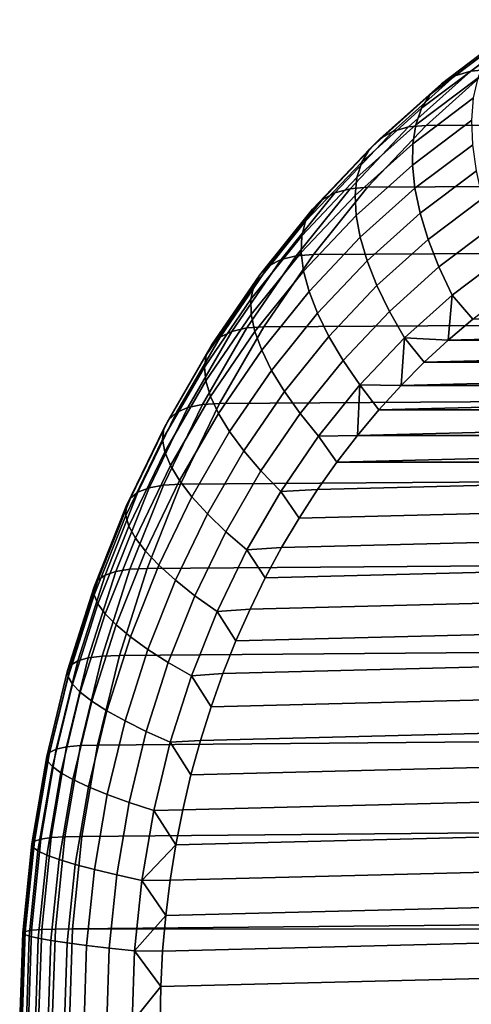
# Model space of a CAD drawing. Header units: metres. Extents: x -240 to 45, y -77 to 27.
# Tile 612 of 656: x -17.57 to -16.39, y -69.4 to -66.85. Entities that reach past the tile are written whole.
import ezdxf

# ---------------------------------------------------------------- set-up
doc = ezdxf.new("R2010")
doc.units = ezdxf.units.M
doc.layers.add('solid_102011X2', color=7, linetype='CONTINUOUS')

msp = doc.modelspace()

# ---------------------------------------------------------------- linework, layer by layer
at = {"layer": 'solid_102011X2'}
for points in [[(-16.437424, -66.997375, 153.830444), (-16.267303, -66.869102, 153.940918), (-16.225334, -66.856178, 153.862579), (-16.396307, -66.985092, 153.751556)], [(-16.396307, -66.985092, 153.751556), (-16.225334, -66.856178, 153.862579), (-16.179193, -66.851921, 153.787018), (-16.350445, -66.981049, 153.675812)], [(-16.501518, -67.045959, 153.990707), (-16.33477, -66.920235, 154.098999), (-16.303936, -66.890549, 154.02005), (-16.472643, -67.017754, 153.910492)], [(-16.472643, -67.017754, 153.910492), (-16.303936, -66.890549, 154.02005), (-16.267303, -66.869102, 153.940918), (-16.437424, -66.997375, 153.830444)], [(-16.512426, -67.126183, 153.570618), (-16.350445, -66.981049, 153.675812), (7.462512, -66.890572, 117.262604), (7.306631, -67.021736, 117.141556)], [(-16.523689, -67.08165, 154.070084), (-16.359415, -66.957787, 154.176758), (-16.33477, -66.920235, 154.098999), (-16.501518, -67.045959, 153.990707)], [(-16.538874, -67.124367, 154.147598), (-16.377562, -67.002739, 154.25235), (-16.359415, -66.957787, 154.176758), (-16.523689, -67.08165, 154.070084)], [(-16.598335, -67.141556, 153.725937), (-16.437424, -66.997375, 153.830444), (-16.396307, -66.985092, 153.751556), (-16.558023, -67.12999, 153.64653)], [(-16.558023, -67.12999, 153.64653), (-16.396307, -66.985092, 153.751556), (-16.350445, -66.981049, 153.675812), (-16.512426, -67.126183, 153.570618)], [(-16.659243, -67.187279, 153.88829), (-16.501518, -67.045959, 153.990707), (-16.472643, -67.017754, 153.910492), (-16.632217, -67.160728, 153.80687)], [(-16.632217, -67.160728, 153.80687), (-16.472643, -67.017754, 153.910492), (-16.437424, -66.997375, 153.830444), (-16.598335, -67.141556, 153.725937)], [(-16.546881, -67.173569, 154.22229), (-16.388983, -67.05452, 154.324829), (-16.377562, -67.002739, 154.25235), (-16.538874, -67.124367, 154.147598)], [(-16.664089, -67.286392, 153.472122), (-16.512426, -67.126183, 153.570618), (7.306631, -67.021736, 117.141556), (7.160315, -67.168091, 117.025642)], [(-16.679071, -67.220871, 153.969177), (-16.523689, -67.08165, 154.070084), (-16.501518, -67.045959, 153.990707), (-16.659243, -67.187279, 153.88829)], [(-16.547611, -67.228645, 154.293213), (-16.393534, -67.112473, 154.39328), (-16.388983, -67.05452, 154.324829), (-16.546881, -67.173569, 154.22229)], [(-16.691452, -67.261078, 154.048508), (-16.538874, -67.124367, 154.147598), (-16.523689, -67.08165, 154.070084), (-16.679071, -67.220871, 153.969177)], [(-16.541054, -67.288902, 154.359482), (-16.391155, -67.17588, 154.456833), (-16.393534, -67.112473, 154.39328), (-16.547611, -67.228645, 154.293213)], [(-16.781624, -67.318558, 153.709839), (-16.632217, -67.160728, 153.80687), (-16.598335, -67.141556, 153.725937), (-16.748995, -67.300697, 153.628098)], [(-16.748995, -67.300697, 153.628098), (-16.598335, -67.141556, 153.725937), (-16.558023, -67.12999, 153.64653), (-16.709438, -67.289932, 153.548203)], [(-16.709438, -67.289932, 153.548203), (-16.558023, -67.12999, 153.64653), (-16.512426, -67.126183, 153.570618), (-16.664089, -67.286392, 153.472122)], [(-16.696232, -67.307388, 154.125305), (-16.546881, -67.173569, 154.22229), (-16.538874, -67.124367, 154.147598), (-16.691452, -67.261078, 154.048508)], [(-16.806917, -67.343277, 153.792389), (-16.659243, -67.187279, 153.88829), (-16.632217, -67.160728, 153.80687), (-16.781624, -67.318558, 153.709839)], [(-16.804449, -67.460632, 153.380981), (-16.664089, -67.286392, 153.472122), (7.160315, -67.168091, 117.025642), (7.024324, -67.32872, 116.915863)], [(-16.824554, -67.37455, 153.874695), (-16.679071, -67.220871, 153.969177), (-16.659243, -67.187279, 153.88829), (-16.806917, -67.343277, 153.792389)], [(-16.693348, -67.35923, 154.198578), (-16.547611, -67.228645, 154.293213), (-16.546881, -67.173569, 154.22229), (-16.696232, -67.307388, 154.125305)], [(-16.527292, -67.353569, 154.420242), (-16.38188, -67.243927, 154.514679), (-16.391155, -67.17588, 154.456833), (-16.541054, -67.288902, 154.359482)], [(-16.834312, -67.411987, 153.955734), (-16.691452, -67.261078, 154.048508), (-16.679071, -67.220871, 153.969177), (-16.824554, -67.37455, 153.874695)], [(-16.682838, -67.415939, 154.26741), (-16.541054, -67.288902, 154.359482), (-16.547611, -67.228645, 154.293213), (-16.693348, -67.35923, 154.198578)], [(-16.506498, -67.421844, 154.474762), (-16.365822, -67.315773, 154.566116), (-16.38188, -67.243927, 154.514679), (-16.527292, -67.353569, 154.420242)], [(-16.836069, -67.455109, 154.034485), (-16.696232, -67.307388, 154.125305), (-16.691452, -67.261078, 154.048508), (-16.834312, -67.411987, 153.955734)], [(-16.888426, -67.473785, 153.537552), (-16.748995, -67.300697, 153.628098), (-16.709438, -67.289932, 153.548203), (-16.849567, -67.46389, 153.457199)], [(-16.849567, -67.46389, 153.457199), (-16.709438, -67.289932, 153.548203), (-16.664089, -67.286392, 153.472122), (-16.804449, -67.460632, 153.380981)], [(-16.664833, -67.476807, 154.330933), (-16.527292, -67.353569, 154.420242), (-16.541054, -67.288902, 154.359482), (-16.682838, -67.415939, 154.26741)], [(-16.943586, -67.512939, 153.703629), (-16.806917, -67.343277, 153.792389), (-16.781624, -67.318558, 153.709839), (-16.919897, -67.490204, 153.620041)], [(-16.919897, -67.490204, 153.620041), (-16.781624, -67.318558, 153.709839), (-16.748995, -67.300697, 153.628098), (-16.888426, -67.473785, 153.537552)], [(-16.829802, -67.503372, 154.109955), (-16.693348, -67.35923, 154.198578), (-16.696232, -67.307388, 154.125305), (-16.836069, -67.455109, 154.034485)], [(-16.478937, -67.492859, 154.522308), (-16.343185, -67.390503, 154.610474), (-16.365822, -67.315773, 154.566116), (-16.506498, -67.421844, 154.474762)], [(-16.959194, -67.541695, 153.787262), (-16.824554, -67.37455, 153.874695), (-16.806917, -67.343277, 153.792389), (-16.943586, -67.512939, 153.703629)], [(-16.932594, -67.647774, 153.29776), (-16.804449, -67.460632, 153.380981), (7.024324, -67.32872, 116.915863), (6.899422, -67.502571, 116.813271)], [(-16.966524, -67.576111, 153.869873), (-16.834312, -67.411987, 153.955734), (-16.824554, -67.37455, 153.874695), (-16.959194, -67.541695, 153.787262)], [(-16.81559, -67.556175, 154.181198), (-16.682838, -67.415939, 154.26741), (-16.693348, -67.35923, 154.198578), (-16.829802, -67.503372, 154.109955)], [(-16.639563, -67.541069, 154.388351), (-16.506498, -67.421844, 154.474762), (-16.527292, -67.353569, 154.420242), (-16.664833, -67.476807, 154.330933)], [(-16.444954, -67.56572, 154.562332), (-16.314257, -67.467171, 154.647202), (-16.343185, -67.390503, 154.610474), (-16.478937, -67.492859, 154.522308)], [(-16.965483, -67.615761, 153.950439), (-16.836069, -67.455109, 154.034485), (-16.834312, -67.411987, 153.955734), (-16.966524, -67.576111, 153.869873)], [(-16.793613, -67.612846, 154.247299), (-16.664833, -67.476807, 154.330933), (-16.682838, -67.415939, 154.26741), (-16.81559, -67.556175, 154.181198)], [(-16.607342, -67.60791, 154.438934), (-16.478937, -67.492859, 154.522308), (-16.506498, -67.421844, 154.474762), (-16.639563, -67.541069, 154.388351)], [(-17.046139, -67.674568, 153.538055), (-16.919897, -67.490204, 153.620041), (-16.888426, -67.473785, 153.537552), (-17.015724, -67.659691, 153.45488)], [(-17.015724, -67.659691, 153.45488), (-16.888426, -67.473785, 153.537552), (-16.849567, -67.46389, 153.457199), (-16.977503, -67.650726, 153.374115)], [(-16.977503, -67.650726, 153.374115), (-16.849567, -67.46389, 153.457199), (-16.804449, -67.460632, 153.380981), (-16.932594, -67.647774, 153.29776)], [(-16.956085, -67.660141, 154.027954), (-16.829802, -67.503372, 154.109955), (-16.836069, -67.455109, 154.034485), (-16.965483, -67.615761, 153.950439)], [(-16.764147, -67.672676, 154.307434), (-16.639563, -67.541069, 154.388351), (-16.664833, -67.476807, 154.330933), (-16.793613, -67.612846, 154.247299)], [(-16.314257, -67.467171, 154.647202), (-16.444954, -67.56572, 154.562332), (-16.391289, -67.628242, 154.60318), (-16.325409, -67.577461, 154.645966)], [(-17.068363, -67.69516, 153.622604), (-16.943586, -67.512939, 153.703629), (-16.919897, -67.490204, 153.620041), (-17.046139, -67.674568, 153.538055)], [(-17.047695, -67.846603, 153.223007), (-16.932594, -67.647774, 153.29776), (6.899422, -67.502571, 116.813271), (6.786252, -67.688431, 116.718826)], [(-16.568579, -67.676483, 154.48204), (-16.444954, -67.56572, 154.562332), (-16.478937, -67.492859, 154.522308), (-16.607342, -67.60791, 154.438934)], [(-17.082119, -67.721207, 153.707428), (-16.959194, -67.541695, 153.787262), (-16.943586, -67.512939, 153.703629), (-17.068363, -67.69516, 153.622604)], [(-16.938448, -67.708687, 154.10141), (-16.81559, -67.556175, 154.181198), (-16.829802, -67.503372, 154.109955), (-16.956085, -67.660141, 154.027954)], [(-17.087231, -67.752388, 153.791489), (-16.966524, -67.576111, 153.869873), (-16.959194, -67.541695, 153.787262), (-17.082119, -67.721207, 153.707428)], [(-16.727564, -67.734909, 154.360855), (-16.607342, -67.60791, 154.438934), (-16.639563, -67.541069, 154.388351), (-16.764147, -67.672676, 154.307434)], [(-17.083635, -67.788307, 153.873718), (-16.965483, -67.615761, 153.950439), (-16.966524, -67.576111, 153.869873), (-17.087231, -67.752388, 153.791489)], [(-16.912794, -67.760796, 154.169907), (-16.793613, -67.612846, 154.247299), (-16.81559, -67.556175, 154.181198), (-16.938448, -67.708687, 154.10141)], [(-16.568579, -67.676483, 154.48204), (-16.455271, -67.682297, 154.56163), (-16.444954, -67.56572, 154.562332)], [(-16.444954, -67.56572, 154.562332), (-16.455271, -67.682297, 154.56163), (-16.391289, -67.628242, 154.60318)], [(-17.071379, -67.828514, 153.953079), (-16.956085, -67.660141, 154.027954), (-16.965483, -67.615761, 153.950439), (-17.083635, -67.788307, 153.873718)], [(-16.879448, -67.815804, 154.232559), (-16.764147, -67.672676, 154.307434), (-16.793613, -67.612846, 154.247299), (-16.912794, -67.760796, 154.169907)], [(-16.684326, -67.798752, 154.406876), (-16.568579, -67.676483, 154.48204), (-16.607342, -67.60791, 154.438934), (-16.727564, -67.734909, 154.360855)], [(-14.322508, -67.628242, 155.946655), (-16.391289, -67.628242, 154.60318), (-16.455271, -67.682297, 154.56163)], [(-14.258527, -67.682297, 155.988205), (-14.322508, -67.628242, 155.946655), (-16.455271, -67.682297, 154.56163)], [(-17.130064, -67.857208, 153.38063), (-17.015724, -67.659691, 153.45488), (-16.977503, -67.650726, 153.374115), (-17.092415, -67.849228, 153.2995)], [(-17.092415, -67.849228, 153.2995), (-16.977503, -67.650726, 153.374115), (-16.932594, -67.647774, 153.29776), (-17.047695, -67.846603, 153.223007)], [(-17.180437, -67.888756, 153.54982), (-17.068363, -67.69516, 153.622604), (-17.046139, -67.674568, 153.538055), (-17.159527, -67.870438, 153.464432)], [(-17.159527, -67.870438, 153.464432), (-17.046139, -67.674568, 153.538055), (-17.015724, -67.659691, 153.45488), (-17.130064, -67.857208, 153.38063)], [(-17.050615, -67.87249, 154.028564), (-16.938448, -67.708687, 154.10141), (-16.956085, -67.660141, 154.027954), (-17.071379, -67.828514, 153.953079)], [(-16.838827, -67.873024, 154.288605), (-16.727564, -67.734909, 154.360855), (-16.764147, -67.672676, 154.307434), (-16.879448, -67.815804, 154.232559)], [(-16.684326, -67.798752, 154.406876), (-16.57723, -67.799927, 154.482422), (-16.568579, -67.676483, 154.48204)], [(-16.568579, -67.676483, 154.48204), (-16.57723, -67.799927, 154.482422), (-16.517305, -67.739571, 154.521332)], [(-16.568579, -67.676483, 154.48204), (-16.517305, -67.739571, 154.521332), (-16.455271, -67.682297, 154.56163)], [(-17.19253, -67.911934, 153.635727), (-17.082119, -67.721207, 153.707428), (-17.068363, -67.69516, 153.622604), (-17.180437, -67.888756, 153.54982)], [(-17.149004, -68.055832, 153.157211), (-17.047695, -67.846603, 153.223007), (6.786252, -67.688431, 116.718826), (6.685343, -67.885101, 116.633392)], [(-14.258527, -67.682297, 155.988205), (-16.455271, -67.682297, 154.56163), (-16.517305, -67.739571, 154.521332)], [(-14.196491, -67.739571, 156.028488), (-14.258527, -67.682297, 155.988205), (-16.517305, -67.739571, 154.521332)], [(-17.19565, -67.939674, 153.721085), (-17.087231, -67.752388, 153.791489), (-17.082119, -67.721207, 153.707428), (-17.19253, -67.911934, 153.635727)], [(-17.021605, -67.919701, 154.099243), (-16.912794, -67.760796, 154.169907), (-16.938448, -67.708687, 154.10141), (-17.050615, -67.87249, 154.028564)], [(-17.189762, -67.971634, 153.804794), (-17.083635, -67.788307, 153.873718), (-17.087231, -67.752388, 153.791489), (-17.19565, -67.939674, 153.721085)], [(-16.791447, -67.931732, 154.337311), (-16.684326, -67.798752, 154.406876), (-16.727564, -67.734909, 154.360855), (-16.838827, -67.873024, 154.288605)], [(-14.196491, -67.739571, 156.028488), (-16.517305, -67.739571, 154.521332), (-16.57723, -67.799927, 154.482422)], [(-14.136567, -67.799927, 156.067413), (-14.196491, -67.739571, 156.028488), (-16.57723, -67.799927, 154.482422)], [(-16.984715, -67.969536, 154.1642), (-16.879448, -67.815804, 154.232559), (-16.912794, -67.760796, 154.169907), (-17.021605, -67.919701, 154.099243)], [(-17.174936, -68.007401, 153.885818), (-17.071379, -67.828514, 153.953079), (-17.083635, -67.788307, 153.873718), (-17.189762, -67.971634, 153.804794)], [(-16.791447, -67.931732, 154.337311), (-16.690378, -67.929504, 154.408951), (-16.684326, -67.798752, 154.406876)], [(-16.684326, -67.798752, 154.406876), (-16.690378, -67.929504, 154.408951), (-16.634966, -67.863289, 154.444931)], [(-16.684326, -67.798752, 154.406876), (-16.634966, -67.863289, 154.444931), (-16.57723, -67.799927, 154.482422)], [(-14.136567, -67.799927, 156.067413), (-16.57723, -67.799927, 154.482422), (-16.634966, -67.863289, 154.444931)], [(-14.078831, -67.863289, 156.104904), (-14.136567, -67.799927, 156.067413), (-16.634966, -67.863289, 154.444931)], [(-17.151363, -68.046532, 153.963135), (-17.050615, -67.87249, 154.028564), (-17.071379, -67.828514, 153.953079), (-17.174936, -68.007401, 153.885818)], [(-16.940409, -68.02137, 154.222626), (-16.838827, -67.873024, 154.288605), (-16.879448, -67.815804, 154.232559), (-16.984715, -67.969536, 154.1642)], [(-17.259331, -68.076553, 153.399612), (-17.159527, -67.870438, 153.464432), (-17.130064, -67.857208, 153.38063), (-17.230703, -68.065048, 153.315277)], [(-17.230703, -68.065048, 153.315277), (-17.130064, -67.857208, 153.38063), (-17.092415, -67.849228, 153.2995), (-17.19356, -68.058113, 153.23381)], [(-17.19356, -68.058113, 153.23381), (-17.092415, -67.849228, 153.2995), (-17.047695, -67.846603, 153.223007), (-17.149004, -68.055832, 153.157211)], [(-17.279083, -68.092484, 153.485748), (-17.180437, -67.888756, 153.54982), (-17.159527, -67.870438, 153.464432), (-17.259331, -68.076553, 153.399612)], [(-17.235867, -68.274101, 153.100815), (-17.149004, -68.055832, 153.157211), (6.685343, -67.885101, 116.633392), (6.59718, -68.091171, 116.557793)], [(-17.119339, -68.088531, 154.035767), (-17.021605, -67.919701, 154.099243), (-17.050615, -67.87249, 154.028564), (-17.151363, -68.046532, 153.963135)], [(-16.889246, -68.074554, 154.273804), (-16.791447, -67.931732, 154.337311), (-16.838827, -67.873024, 154.288605), (-16.940409, -68.02137, 154.222626)], [(-14.078831, -67.863289, 156.104904), (-16.634966, -67.863289, 154.444931), (-16.690378, -67.929504, 154.408951)], [(-14.023417, -67.929504, 156.140884), (-14.078831, -67.863289, 156.104904), (-16.690378, -67.929504, 154.408951)], [(-17.289711, -68.11264, 153.572617), (-17.19253, -67.911934, 153.635727), (-17.180437, -67.888756, 153.54982), (-17.279083, -68.092484, 153.485748)], [(-17.291079, -68.136757, 153.659103), (-17.19565, -67.939674, 153.721085), (-17.19253, -67.911934, 153.635727), (-17.289711, -68.11264, 153.572617)], [(-17.079266, -68.132866, 154.102798), (-16.984715, -67.969536, 154.1642), (-17.021605, -67.919701, 154.099243), (-17.119339, -68.088531, 154.035767)], [(-16.791447, -67.931732, 154.337311), (-16.889246, -68.074554, 154.273804), (-16.79384, -68.07, 154.341751), (-16.743368, -67.998444, 154.374527)], [(-16.791447, -67.931732, 154.337311), (-16.743368, -67.998444, 154.374527), (-16.690378, -67.929504, 154.408951)], [(-14.023417, -67.929504, 156.140884), (-16.690378, -67.929504, 154.408951), (-16.743368, -67.998444, 154.374527)], [(-13.970428, -67.998444, 156.175308), (-14.023417, -67.929504, 156.140884), (-16.743368, -67.998444, 154.374527)], [(-17.283171, -68.164543, 153.744141), (-17.189762, -67.971634, 153.804794), (-17.19565, -67.939674, 153.721085), (-17.291079, -68.136757, 153.659103)], [(-17.266087, -68.195648, 153.82663), (-17.174936, -68.007401, 153.885818), (-17.189762, -67.971634, 153.804794), (-17.283171, -68.164543, 153.744141)], [(-17.031649, -68.178986, 154.163376), (-16.940409, -68.02137, 154.222626), (-16.984715, -67.969536, 154.1642), (-17.079266, -68.132866, 154.102798)], [(-17.240042, -68.229668, 153.905548), (-17.151363, -68.046532, 153.963135), (-17.174936, -68.007401, 153.885818), (-17.266087, -68.195648, 153.82663)], [(-13.970428, -67.998444, 156.175308), (-16.79384, -68.07, 154.341751), (-16.841688, -68.143997, 154.310684), (-13.919956, -68.07, 156.208084)], [(-13.970428, -67.998444, 156.175308), (-16.743368, -67.998444, 154.374527), (-16.79384, -68.07, 154.341751)], [(-16.977089, -68.226303, 154.216751), (-16.889246, -68.074554, 154.273804), (-16.940409, -68.02137, 154.222626), (-17.031649, -68.178986, 154.163376)], [(-17.31699, -68.281876, 153.259247), (-17.230703, -68.065048, 153.315277), (-17.19356, -68.058113, 153.23381), (-17.280279, -68.276024, 153.17749)], [(-17.280279, -68.276024, 153.17749), (-17.19356, -68.058113, 153.23381), (-17.149004, -68.055832, 153.157211), (-17.235867, -68.274101, 153.100815)], [(-17.205362, -68.26619, 153.979904), (-17.119339, -68.088531, 154.035767), (-17.151363, -68.046532, 153.963135), (-17.240042, -68.229668, 153.905548)], [(-17.363661, -68.305016, 153.430832), (-17.279083, -68.092484, 153.485748), (-17.259331, -68.076553, 153.399612), (-17.344902, -68.29158, 153.34404)], [(-17.344902, -68.29158, 153.34404), (-17.259331, -68.076553, 153.399612), (-17.230703, -68.065048, 153.315277), (-17.31699, -68.281876, 153.259247)], [(-17.162487, -68.304741, 154.048752), (-17.079266, -68.132866, 154.102798), (-17.119339, -68.088531, 154.035767), (-17.205362, -68.26619, 153.979904)], [(-16.889246, -68.074554, 154.273804), (-16.977089, -68.226303, 154.216751), (-16.88686, -68.220352, 154.281342), (-16.841688, -68.143997, 154.310684)], [(-16.889246, -68.074554, 154.273804), (-16.841688, -68.143997, 154.310684), (-16.79384, -68.07, 154.341751)], [(-13.919956, -68.07, 156.208084), (-16.841688, -68.143997, 154.310684), (-16.88686, -68.220352, 154.281342), (-13.872108, -68.143997, 156.239151)], [(-17.373034, -68.322014, 153.518509), (-17.289711, -68.11264, 153.572617), (-17.279083, -68.092484, 153.485748), (-17.363661, -68.305016, 153.430832)], [(-17.372898, -68.342361, 153.605972), (-17.291079, -68.136757, 153.659103), (-17.289711, -68.11264, 153.572617), (-17.373034, -68.322014, 153.518509)], [(-17.307716, -68.499992, 153.054153), (-17.235867, -68.274101, 153.100815), (6.59718, -68.091171, 116.557793), (6.522079, -68.30542, 116.492676)], [(-17.363258, -68.365791, 153.692123), (-17.283171, -68.164543, 153.744141), (-17.291079, -68.136757, 153.659103), (-17.372898, -68.342361, 153.605972)], [(-17.111958, -68.344841, 154.111221), (-17.031649, -68.178986, 154.163376), (-17.079266, -68.132866, 154.102798), (-17.162487, -68.304741, 154.048752)], [(-17.344236, -68.392029, 153.775879), (-17.266087, -68.195648, 153.82663), (-17.283171, -68.164543, 153.744141), (-17.363258, -68.365791, 153.692123)], [(-13.872108, -68.143997, 156.239151), (-16.88686, -68.220352, 154.281342), (-16.929253, -68.298889, 154.253815), (-13.826937, -68.220352, 156.268478)], [(-17.054407, -68.385986, 154.16655), (-16.977089, -68.226303, 154.216751), (-17.031649, -68.178986, 154.163376), (-17.111958, -68.344841, 154.111221)], [(-17.316072, -68.420723, 153.856171), (-17.240042, -68.229668, 153.905548), (-17.266087, -68.195648, 153.82663), (-17.344236, -68.392029, 153.775879)], [(-17.279118, -68.451523, 153.932007), (-17.205362, -68.26619, 153.979904), (-17.240042, -68.229668, 153.905548), (-17.316072, -68.420723, 153.856171)], [(-16.977089, -68.226303, 154.216751), (-17.054407, -68.385986, 154.16655), (-16.968845, -68.37957, 154.228104), (-16.929253, -68.298889, 154.253815)], [(-16.977089, -68.226303, 154.216751), (-16.929253, -68.298889, 154.253815), (-16.88686, -68.220352, 154.281342)], [(-13.826937, -68.220352, 156.268478), (-16.929253, -68.298889, 154.253815), (-16.968845, -68.37957, 154.228104), (-13.784543, -68.298889, 156.296021)], [(-17.233841, -68.484039, 154.002411), (-17.162487, -68.304741, 154.048752), (-17.205362, -68.26619, 153.979904), (-17.279118, -68.451523, 153.932007)], [(-17.433622, -68.524971, 153.385391), (-17.363661, -68.305016, 153.430832), (-17.344902, -68.29158, 153.34404), (-17.415684, -68.514122, 153.29808)], [(-17.415684, -68.514122, 153.29808), (-17.344902, -68.29158, 153.34404), (-17.31699, -68.281876, 153.259247), (-17.388365, -68.506279, 153.212891)], [(-17.388365, -68.506279, 153.212891), (-17.31699, -68.281876, 153.259247), (-17.280279, -68.276024, 153.17749), (-17.352011, -68.501549, 153.130905)], [(-17.352011, -68.501549, 153.130905), (-17.280279, -68.276024, 153.17749), (-17.235867, -68.274101, 153.100815), (-17.307716, -68.499992, 153.054153)], [(-17.441956, -68.538704, 153.473755), (-17.373034, -68.322014, 153.518509), (-17.363661, -68.305016, 153.430832), (-17.433622, -68.524971, 153.385391)], [(-17.364088, -68.732056, 153.017548), (-17.307716, -68.499992, 153.054153), (6.522079, -68.30542, 116.492676), (6.460352, -68.526306, 116.43866)], [(-17.180813, -68.51786, 154.066513), (-17.111958, -68.344841, 154.111221), (-17.162487, -68.304741, 154.048752), (-17.233841, -68.484039, 154.002411)], [(-13.784543, -68.298889, 156.296021), (-16.968845, -68.37957, 154.228104), (-17.005526, -68.462189, 154.204285), (-13.744951, -68.37957, 156.321732)], [(-17.440577, -68.555145, 153.562027), (-17.372898, -68.342361, 153.605972), (-17.373034, -68.322014, 153.518509), (-17.441956, -68.538704, 153.473755)], [(-17.429506, -68.574074, 153.649109), (-17.363258, -68.365791, 153.692123), (-17.372898, -68.342361, 153.605972), (-17.440577, -68.555145, 153.562027)], [(-17.120699, -68.552567, 154.123489), (-17.054407, -68.385986, 154.16655), (-17.111958, -68.344841, 154.111221), (-17.180813, -68.51786, 154.066513)], [(-17.40888, -68.595268, 153.733902), (-17.344236, -68.392029, 153.775879), (-17.363258, -68.365791, 153.692123), (-17.429506, -68.574074, 153.649109)], [(-17.378962, -68.618454, 153.815338), (-17.316072, -68.420723, 153.856171), (-17.344236, -68.392029, 153.775879), (-17.40888, -68.595268, 153.733902)], [(-17.054407, -68.385986, 154.16655), (-17.120699, -68.552567, 154.123489), (-17.039282, -68.546722, 154.182358), (-17.005526, -68.462189, 154.204285)], [(-17.054407, -68.385986, 154.16655), (-17.005526, -68.462189, 154.204285), (-16.968845, -68.37957, 154.228104)], [(-13.744951, -68.37957, 156.321732), (-17.005526, -68.462189, 154.204285), (-17.039282, -68.546722, 154.182358), (-13.708271, -68.462189, 156.345551)], [(-17.340126, -68.643333, 153.892395), (-17.279118, -68.451523, 153.932007), (-17.316072, -68.420723, 153.856171), (-17.378962, -68.618454, 153.815338)], [(-17.292864, -68.669609, 153.964081), (-17.233841, -68.484039, 154.002411), (-17.279118, -68.451523, 153.932007), (-17.340126, -68.643333, 153.892395)], [(-13.708271, -68.462189, 156.345551), (-17.039282, -68.546722, 154.182358), (-17.069979, -68.632866, 154.16243), (-13.674516, -68.546722, 156.367462)], [(-17.237768, -68.69693, 154.029526), (-17.180813, -68.51786, 154.066513), (-17.233841, -68.484039, 154.002411), (-17.292864, -68.669609, 153.964081)], [(-17.488512, -68.750931, 153.349747), (-17.433622, -68.524971, 153.385391), (-17.415684, -68.514122, 153.29808), (-17.471216, -68.742729, 153.262009)], [(-17.471216, -68.742729, 153.262009), (-17.415684, -68.514122, 153.29808), (-17.388365, -68.506279, 153.212891), (-17.444365, -68.736801, 153.176529)], [(-17.444365, -68.736801, 153.176529), (-17.388365, -68.506279, 153.212891), (-17.352011, -68.501549, 153.130905), (-17.408291, -68.733231, 153.09436)], [(-17.408291, -68.733231, 153.09436), (-17.352011, -68.501549, 153.130905), (-17.307716, -68.499992, 153.054153), (-17.364088, -68.732056, 153.017548)], [(-17.175535, -68.724968, 154.087875), (-17.120699, -68.552567, 154.123489), (-17.180813, -68.51786, 154.066513), (-17.237768, -68.69693, 154.029526)], [(-17.496031, -68.761307, 153.438629), (-17.441956, -68.538704, 153.473755), (-17.433622, -68.524971, 153.385391), (-17.488512, -68.750931, 153.349747)], [(-17.493677, -68.773727, 153.527542), (-17.440577, -68.555145, 153.562027), (-17.441956, -68.538704, 153.473755), (-17.496031, -68.761307, 153.438629)], [(-17.404617, -68.968765, 152.991226), (-17.364088, -68.732056, 153.017548), (6.460352, -68.526306, 116.43866), (6.412158, -68.752617, 116.396172)], [(-17.120699, -68.552567, 154.123489), (-17.069979, -68.632866, 154.16243), (-17.039282, -68.546722, 154.182358)], [(-13.674516, -68.546722, 156.367462), (-17.069979, -68.632866, 154.16243), (-17.09761, -68.720589, 154.144485), (-13.643817, -68.632866, 156.387405)], [(-17.481482, -68.78804, 153.615356), (-17.429506, -68.574074, 153.649109), (-17.440577, -68.555145, 153.562027), (-17.493677, -68.773727, 153.527542)], [(-17.4596, -68.804054, 153.700958), (-17.40888, -68.595268, 153.733902), (-17.429506, -68.574074, 153.649109), (-17.481482, -68.78804, 153.615356)], [(-17.120699, -68.552567, 154.123489), (-17.175535, -68.724968, 154.087875), (-17.09761, -68.720589, 154.144485), (-17.069979, -68.632866, 154.16243)], [(-17.428305, -68.821571, 153.783295), (-17.378962, -68.618454, 153.815338), (-17.40888, -68.595268, 153.733902), (-17.4596, -68.804054, 153.700958)], [(-17.387993, -68.840378, 153.861298), (-17.340126, -68.643333, 153.892395), (-17.378962, -68.618454, 153.815338), (-17.428305, -68.821571, 153.783295)], [(-17.33917, -68.860229, 153.934021), (-17.292864, -68.669609, 153.964081), (-17.340126, -68.643333, 153.892395), (-17.387993, -68.840378, 153.861298)], [(-13.643817, -68.632866, 156.387405), (-17.09761, -68.720589, 154.144485), (-17.122049, -68.809517, 154.128616), (-13.616187, -68.720589, 156.40535)], [(-17.282454, -68.880882, 154.000504), (-17.237768, -68.69693, 154.029526), (-17.292864, -68.669609, 153.964081), (-17.33917, -68.860229, 153.934021)], [(-17.218557, -68.902069, 154.059937), (-17.175535, -68.724968, 154.087875), (-17.237768, -68.69693, 154.029526), (-17.282454, -68.880882, 154.000504)], [(-17.175535, -68.724968, 154.087875), (-17.218557, -68.902069, 154.059937), (-17.143293, -68.899597, 154.114822), (-17.122049, -68.809517, 154.128616)], [(-17.175535, -68.724968, 154.087875), (-17.122049, -68.809517, 154.128616), (-17.09761, -68.720589, 154.144485)], [(-13.616187, -68.720589, 156.40535), (-17.122049, -68.809517, 154.128616), (-17.143293, -68.899597, 154.114822), (-13.591747, -68.809517, 156.421219)], [(-17.534908, -68.988373, 153.413391), (-17.496031, -68.761307, 153.438629), (-17.488512, -68.750931, 153.349747), (-17.527975, -68.981415, 153.324127)], [(-17.527975, -68.981415, 153.324127), (-17.488512, -68.750931, 153.349747), (-17.471216, -68.742729, 153.262009), (-17.511143, -68.975922, 153.236084)], [(-17.511143, -68.975922, 153.236084), (-17.471216, -68.742729, 153.262009), (-17.444365, -68.736801, 153.176529), (-17.484625, -68.971947, 153.150375)], [(-17.484625, -68.971947, 153.150375), (-17.444365, -68.736801, 153.176529), (-17.408291, -68.733231, 153.09436), (-17.448753, -68.969551, 153.068085)], [(-17.448753, -68.969551, 153.068085), (-17.408291, -68.733231, 153.09436), (-17.364088, -68.732056, 153.017548), (-17.404617, -68.968765, 152.991226)], [(-17.429041, -69.208603, 152.975357), (-17.404617, -68.968765, 152.991226), (6.412158, -68.752617, 116.396172), (6.37766, -68.982864, 116.365585)], [(-17.531853, -68.996704, 153.502747), (-17.493677, -68.773727, 153.527542), (-17.496031, -68.761307, 153.438629), (-17.534908, -68.988373, 153.413391)], [(-17.51885, -69.006294, 153.59108), (-17.481482, -68.78804, 153.615356), (-17.493677, -68.773727, 153.527542), (-17.531853, -68.996704, 153.502747)], [(-17.496065, -69.017029, 153.677277), (-17.4596, -68.804054, 153.700958), (-17.481482, -68.78804, 153.615356), (-17.51885, -69.006294, 153.59108)], [(-17.463781, -69.02877, 153.760254), (-17.428305, -68.821571, 153.783295), (-17.4596, -68.804054, 153.700958), (-17.496065, -69.017029, 153.677277)], [(-17.422407, -69.041374, 153.838959), (-17.387993, -68.840378, 153.861298), (-17.428305, -68.821571, 153.783295), (-17.463781, -69.02877, 153.760254)], [(-13.591747, -68.809517, 156.421219), (-17.143293, -68.899597, 154.114822), (-17.161268, -68.99044, 154.103149), (-13.570502, -68.899597, 156.435013)], [(-17.372465, -69.05468, 153.912399), (-17.33917, -68.860229, 153.934021), (-17.387993, -68.840378, 153.861298), (-17.422407, -69.041374, 153.838959)], [(-17.314581, -69.068527, 153.979645), (-17.282454, -68.880882, 154.000504), (-17.33917, -68.860229, 153.934021), (-17.372465, -69.05468, 153.912399)], [(-17.249489, -69.082726, 154.039856), (-17.218557, -68.902069, 154.059937), (-17.282454, -68.880882, 154.000504), (-17.314581, -69.068527, 153.979645)], [(-17.249489, -69.082726, 154.039856), (-17.161268, -68.99044, 154.103149), (-17.218557, -68.902069, 154.059937)], [(-17.218557, -68.902069, 154.059937), (-17.161268, -68.99044, 154.103149), (-17.143293, -68.899597, 154.114822)], [(-13.570502, -68.899597, 156.435013), (-17.161268, -68.99044, 154.103149), (-17.175974, -69.082001, 154.093597), (-13.552528, -68.99044, 156.446686)], [(-17.558336, -69.218437, 153.398178), (-17.534908, -68.988373, 153.413391), (-17.527975, -68.981415, 153.324127), (-17.551756, -69.214951, 153.308685)], [(-17.551756, -69.214951, 153.308685), (-17.527975, -68.981415, 153.324127), (-17.511143, -68.975922, 153.236084), (-17.535204, -69.212189, 153.220459)], [(-17.535204, -69.212189, 153.220459), (-17.511143, -68.975922, 153.236084), (-17.484625, -68.971947, 153.150375), (-17.508886, -69.210197, 153.134628)], [(-17.508886, -69.210197, 153.134628), (-17.484625, -68.971947, 153.150375), (-17.448753, -68.969551, 153.068085), (-17.473137, -69.208992, 153.052246)], [(-17.473137, -69.208992, 153.052246), (-17.448753, -68.969551, 153.068085), (-17.404617, -68.968765, 152.991226), (-17.429041, -69.208603, 152.975357)], [(-17.429041, -69.208603, 152.975357), (6.37766, -68.982864, 116.365585), (6.356927, -69.215828, 116.34713)], [(-17.554859, -69.22261, 153.487808), (-17.531853, -68.996704, 153.502747), (-17.534908, -68.988373, 153.413391), (-17.558336, -69.218437, 153.398178)], [(-17.54137, -69.227425, 153.576462), (-17.51885, -69.006294, 153.59108), (-17.531853, -68.996704, 153.502747), (-17.554859, -69.22261, 153.487808)], [(-17.518038, -69.232811, 153.66301), (-17.496065, -69.017029, 153.677277), (-17.51885, -69.006294, 153.59108), (-17.54137, -69.227425, 153.576462)], [(-17.249489, -69.082726, 154.039856), (-17.175974, -69.082001, 154.093597), (-17.161268, -68.99044, 154.103149)], [(-13.552528, -68.99044, 156.446686), (-17.175974, -69.082001, 154.093597), (-17.187384, -69.173897, 154.086182), (-13.537822, -69.082001, 156.456238)], [(-17.485159, -69.238701, 153.746368), (-17.463781, -69.02877, 153.760254), (-17.496065, -69.017029, 153.677277), (-17.518038, -69.232811, 153.66301)], [(-17.443146, -69.245026, 153.825485), (-17.422407, -69.041374, 153.838959), (-17.463781, -69.02877, 153.760254), (-17.485159, -69.238701, 153.746368)], [(-17.392527, -69.251701, 153.899368), (-17.372465, -69.05468, 153.912399), (-17.422407, -69.041374, 153.838959), (-17.443146, -69.245026, 153.825485)], [(-17.333942, -69.258644, 153.967072), (-17.314581, -69.068527, 153.979645), (-17.372465, -69.05468, 153.912399), (-17.392527, -69.251701, 153.899368)], [(-17.268127, -69.265762, 154.027756), (-17.249489, -69.082726, 154.039856), (-17.314581, -69.068527, 153.979645), (-17.333942, -69.258644, 153.967072)], [(-17.268127, -69.265762, 154.027756), (-17.187384, -69.173897, 154.086182), (-17.249489, -69.082726, 154.039856)], [(-17.249489, -69.082726, 154.039856), (-17.187384, -69.173897, 154.086182), (-17.175974, -69.082001, 154.093597)], [(-13.537822, -69.082001, 156.456238), (-17.187384, -69.173897, 154.086182), (-17.195511, -69.266045, 154.080902), (-13.526413, -69.173897, 156.463654)], [(-17.268127, -69.265762, 154.027756), (-17.195511, -69.266045, 154.080902), (-17.187384, -69.173897, 154.086182)], [(-13.526413, -69.173897, 156.463654), (-17.195511, -69.266045, 154.080902), (-17.200375, -69.358047, 154.077744), (-13.518287, -69.266045, 156.468918)], [(-17.5597, -69.449997, 153.303513), (-17.551756, -69.214951, 153.308685), (-17.535204, -69.212189, 153.220459), (-17.543455, -69.449997, 153.21611)], [(-17.543455, -69.449997, 153.21611), (-17.535204, -69.212189, 153.220459), (-17.508886, -69.210197, 153.134628), (-17.517332, -69.449997, 153.13028)], [(-17.517332, -69.449997, 153.13028), (-17.508886, -69.210197, 153.134628), (-17.473137, -69.208992, 153.052246), (-17.481764, -69.449997, 153.047928)], [(-17.481764, -69.449997, 153.047928), (-17.473137, -69.208992, 153.052246), (-17.429041, -69.208603, 152.975357), (-17.437199, -69.449997, 152.970062)], [(-17.437199, -69.449997, 152.970062), (-17.429041, -69.208603, 152.975357), (6.356927, -69.215828, 116.34713), (6.350015, -69.449997, 116.340965)], [(-17.566162, -69.449997, 153.393082), (-17.558336, -69.218437, 153.398178), (-17.551756, -69.214951, 153.308685), (-17.5597, -69.449997, 153.303513)], [(-17.562544, -69.449997, 153.482819), (-17.554859, -69.22261, 153.487808), (-17.558336, -69.218437, 153.398178), (-17.566162, -69.449997, 153.393082)], [(-17.548893, -69.449997, 153.571579), (-17.54137, -69.227425, 153.576462), (-17.554859, -69.22261, 153.487808), (-17.562544, -69.449997, 153.482819)], [(-17.525379, -69.449997, 153.658249), (-17.518038, -69.232811, 153.66301), (-17.54137, -69.227425, 153.576462), (-17.548893, -69.449997, 153.571579)], [(-17.4923, -69.449997, 153.74173), (-17.485159, -69.238701, 153.746368), (-17.518038, -69.232811, 153.66301), (-17.525379, -69.449997, 153.658249)], [(-17.450073, -69.449997, 153.820984), (-17.443146, -69.245026, 153.825485), (-17.485159, -69.238701, 153.746368), (-17.4923, -69.449997, 153.74173)], [(-17.399229, -69.449997, 153.895004), (-17.392527, -69.251701, 153.899368), (-17.443146, -69.245026, 153.825485), (-17.450073, -69.449997, 153.820984)], [(-17.340408, -69.449997, 153.962875), (-17.333942, -69.258644, 153.967072), (-17.392527, -69.251701, 153.899368), (-17.399229, -69.449997, 153.895004)], [(-17.274355, -69.449997, 154.023712), (-17.268127, -69.265762, 154.027756), (-17.333942, -69.258644, 153.967072), (-17.340408, -69.449997, 153.962875)], [(-17.274355, -69.449997, 154.023712), (-17.200375, -69.358047, 154.077744), (-17.268127, -69.265762, 154.027756)], [(-17.268127, -69.265762, 154.027756), (-17.200375, -69.358047, 154.077744), (-17.195511, -69.266045, 154.080902)], [(-13.518287, -69.266045, 156.468918), (-17.200375, -69.358047, 154.077744), (-17.201973, -69.449997, 154.076706), (-13.513421, -69.358047, 156.472092)], [(-17.274355, -69.449997, 154.023712), (-17.201973, -69.449997, 154.076706), (-17.200375, -69.358047, 154.077744)], [(-13.513421, -69.358047, 156.472092), (-17.201973, -69.449997, 154.076706), (-17.200375, -69.541954, 154.077744), (-13.511823, -69.449997, 156.473129)]]:
    msp.add_3dface(points, dxfattribs=at)

doc.saveas('drawing.dxf')
